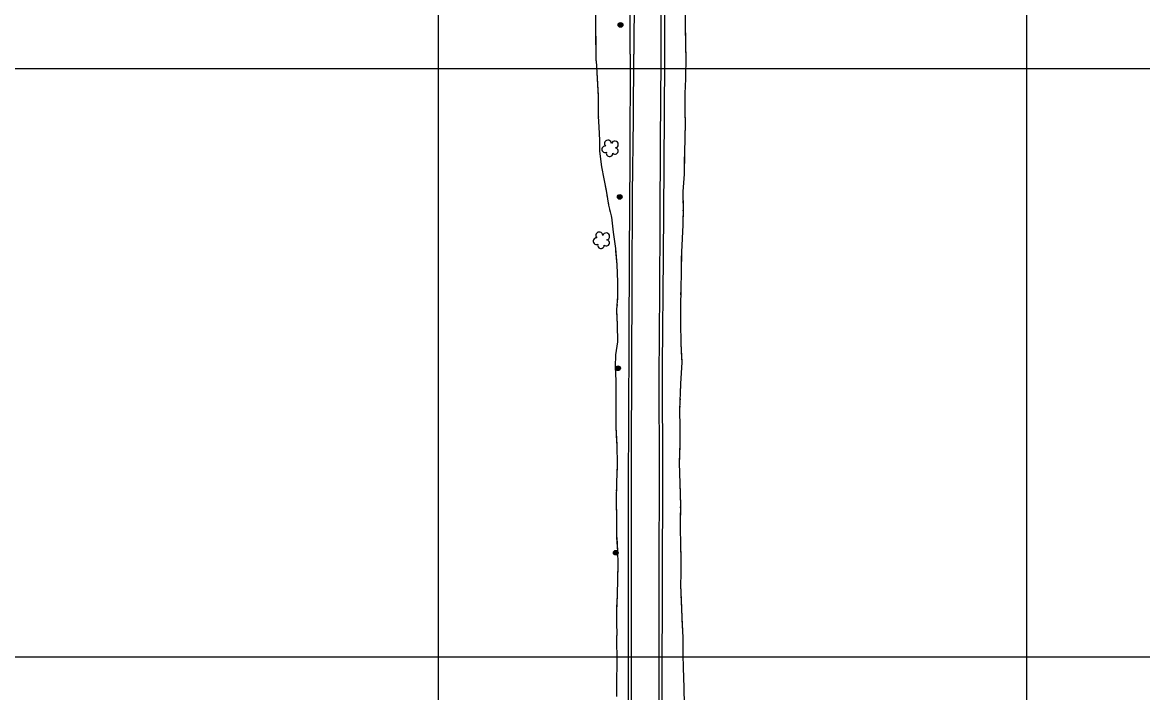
# Model space of a CAD drawing. Extents: x 353423 to 364002, y 127000 to 201942.
# Drawn here: x 362146 to 363099, y 137970 to 138539 of the extents above; entities that cross this region are included whole.
import ezdxf

# ---------------------------------------------------------------- set-up
doc = ezdxf.new("R2010")
doc.units = 0
for name, color, linetype in [('E_DTM_SlopeTop', 7, 'Continuous'), ('E_FEN_Generic', 7, 'Continuous'), ('E_LAND_BrushLine', 7, 'Continuous'), ('E_LAND_TreeLine', 7, 'Continuous'), ('E_STRUCT_WingWall', 7, 'Continuous')]:
    doc.layers.add(name, color=color, linetype=linetype)

msp = doc.modelspace()

# ---------------------------------------------------------------- linework, layer by layer
at = {"layer": 'E_DTM_SlopeTop'}
for points in [[(362689.32, 138506.98), (362689.63, 138614.94), (362689.85, 138678.55), (362690.56, 138739.07), (362691.1, 138792.44), (362691.32, 138836.14), (362692.45, 138953.26), (362693.13, 139038.83), (362693.74, 139133.95), (362694.45, 139225.15), (362694.41, 139311.56), (362694.82, 139401.88), (362695.05, 139506.45), (362695.05, 139593.26), (362694.8, 139674.5), (362694.76, 139752.37), (362694.75, 139847.93), (362694.43, 139939.62), (362693.56, 140066.37), (362693.81, 140147.16), (362693.49, 140237.02), (362693.42, 140335.3), (362692.8, 140445.18), (362693.11, 140494.71)], [(362695.68, 140494.7), (362695.67, 140398.4), (362696.29, 140305.44), (362696.22, 140224.58), (362696.65, 140139.04), (362696.55, 140084.48), (362696.42, 139935.04), (362697.7, 139837.75), (362697.65, 139765.71), (362697.52, 139680.97), (362697.88, 139587.24), (362697.94, 139492.83), (362697.76, 139402.86), (362697.44, 139323.03), (362697.31, 139252.95), (362696.75, 139183.07), (362696.32, 139107.31), (362695.8, 139016.88), (362695.39, 138924.93), (362694.3, 138807.72), (362693.82, 138715.63), (362692.46, 138623.02), (362692.2, 138507.2)], [(362662.93, 138512.3), (362663.23, 138609.88), (362664.13, 138655.31), (362664.39, 138716.16), (362664.81, 138775.06), (362665.2, 138834.64), (362665.38, 138903.03), (362666.73, 138991.24), (362667.89, 139070.78), (362668.01, 139154.04), (362668.44, 139218.94), (362668.62, 139286), (362668.53, 139369.36), (362668.77, 139444.08), (362668.72, 139521.51)], [(362671.46, 139500.25), (362671.88, 139414.1), (362671.46, 139332.51), (362671.39, 139258.33), (362670.99, 139185.57), (362670.5, 139120.78), (362669.99, 139048.03), (362669.25, 138969.19), (362668.6, 138884.85), (362667.64, 138802.23), (362667.42, 138722.52), (362666.71, 138641.77), (362666.16, 138565.13), (362666.01, 138512.23)], [(362662.93, 138512.3), (362662.48, 138424.04), (362662.15, 138341.67), (362661.75, 138270.05), (362661.45, 138204.13), (362661.13, 138143.09), (362661.17, 138085.51), (362661.1, 138022.04), (362661.13, 137945.61), (362661.29, 137867.03), (362661.13, 137816.01), (362661.38, 137751.85), (362660.89, 137687.28), (362661.16, 137593.54)], [(362663.97, 137643.29), (362664.11, 137754.98), (362664.06, 137830.23), (362664, 137896.71), (362663.93, 137959.41), (362663.88, 138084.73), (362663.92, 138170.21), (362664.18, 138248.79), (362664.57, 138315.99), (362664.88, 138393.51), (362665.6, 138456.99), (362666.01, 138512.23)], [(362689.21, 137608.44), (362687.48, 137713.34), (362687.41, 137767.2), (362687.44, 137839.32), (362687.49, 137923.69), (362687.61, 137994.17), (362687.54, 138072.18), (362687.77, 138157.67), (362687.62, 138237), (362688.16, 138310.8), (362688.34, 138370.38), (362688.71, 138438.08), (362689.32, 138506.98)], [(362692.2, 138507.2), (362691.45, 138417.33), (362690.98, 138340.06), (362690.14, 138247.71), (362690.44, 138149.4), (362689.97, 138068.4), (362689.8, 137970.72), (362689.7, 137897.03), (362690.13, 137814.86), (362689.59, 137707.65), (362691.66, 137591.74)]]:
    msp.add_lwpolyline(points, dxfattribs=at)
at = {"layer": 'E_FEN_Generic'}
for centre, radius, start, end in [((362644.03, 138436.27), 2.97, 2.04678, 223.28066), ((362641.62, 138431.46), 2.78, 85.01767, 292.79066), ((362649.83, 138435.51), 2.97, 279.69759, 162.67086), ((362649.98, 138429.98), 2.61, 224.40283, 82.33544), ((362645.34, 138428.03), 2.78, 161.69468, 2.70573), ((362634.27, 138353.32), 2.78, 85.01767, 292.79066), ((362636.67, 138358.12), 2.97, 2.04678, 223.28066), ((362642.48, 138357.36), 2.97, 279.69759, 162.67086), ((362642.63, 138351.84), 2.61, 224.40283, 82.33544), ((362637.99, 138349.88), 2.78, 161.69468, 2.70573)]:
    msp.add_arc(centre, radius, start, end, dxfattribs=at)
at = {"layer": 'E_LAND_BrushLine'}
for centre, radius in [((362654.68, 138537.22), 2.02), ((362654.67, 138537.22), 1.52), ((362654.71, 138537.22), 1.01), ((362654.7, 138537.23), 0.502), ((362654, 138390.94), 2.02), ((362654.01, 138390.93), 1.52), ((362654, 138390.97), 1.01), ((362654, 138390.96), 0.502), ((362652.54, 138245.31), 2.02), ((362652.54, 138245.3), 1.52), ((362652.54, 138245.34), 1.01), ((362652.53, 138245.33), 0.502), ((362650.61, 138088.38), 2.02), ((362650.61, 138088.37), 1.52), ((362650.6, 138088.41), 1.01), ((362650.6, 138088.4), 0.502)]:
    msp.add_circle(centre, radius, dxfattribs=at)
at = {"layer": 'E_LAND_TreeLine'}
for p, q in [((362500, 138000), (362500, 141000)), ((363000, 138000), (363000, 141000)), ((362500, 136000), (362500, 139000)), ((363000, 136000), (363000, 139000)), ((360000, 138500), (364000, 138500)), ((360000, 138500), (363500, 138500)), ((360000, 138000), (364000, 138000)), ((360000, 138000), (363500, 138000))]:
    msp.add_line(p, q, dxfattribs=at)
at = {"layer": 'E_STRUCT_WingWall'}
for points in [[(362710.48, 138506.29), (362709.47, 138571.63), (362710.22, 138611.75), (362710.62, 138657.27), (362711.23, 138692.18), (362710.75, 138724.24), (362711.32, 138747.27)], [(362633.97, 138506.62), (362633.56, 138548.9)], [(362633.67, 138536.88), (362633.66, 138538.71)], [(362710.48, 138506.29), (362710.03, 138535.4)], [(362633.97, 138506.62), (362633.71, 138533.21)], [(362633.97, 138506.62), (362635.77, 138476.14), (362635.82, 138459.6), (362636.17, 138450.4), (362636.69, 138439.11), (362636.87, 138429.85), (362638.63, 138416.57), (362640.36, 138406.19), (362642.67, 138394.84), (362644.51, 138383.96), (362646.92, 138373.61), (362648.47, 138360.94), (362650.38, 138346.97), (362651.41, 138333.33), (362652.07, 138318.9), (362652.24, 138306.25), (362651.34, 138295.04), (362651.73, 138282.09), (362651.99, 138267.83), (362650.48, 138256.71), (362650.2, 138246.53), (362650.73, 138234.54), (362650.63, 138216.47), (362650.78, 138195.61), (362651.41, 138179.91), (362651.86, 138163.45), (362651.22, 138148.11), (362650.97, 138132.82), (362651.32, 138117.84), (362651.4, 138101.39), (362652.09, 138089.73), (362652.41, 138078.88), (362652.18, 138066.14), (362651.83, 138052.48), (362651.15, 138038.98), (362651.13, 138027.46), (362651.55, 138020.31), (362651.22, 138016.21), (362651.47, 137995.64), (362651.32, 137978.13), (362651.17, 137966.32)], [(362633.97, 138506.62), (362635.71, 138477.16)], [(362709.13, 137959.05), (362708.79, 137973.55), (362708.17, 137990.98), (362708.04, 138001.69), (362707.85, 138016.46), (362707.1, 138033.08), (362706.42, 138048.38), (362706.07, 138060.65), (362706.16, 138070.89), (362706.26, 138081.21), (362706.15, 138084.08), (362706.1, 138093.38), (362705.55, 138111.5), (362705.84, 138128.8), (362705.38, 138147.25), (362704.82, 138164.96), (362705.43, 138181.55), (362705.33, 138194.95), (362705.18, 138209.9), (362706.03, 138232.13), (362706.98, 138250.55), (362706.36, 138266.35), (362705.95, 138283.86), (362705.91, 138298.37), (362706.12, 138312.37), (362706.41, 138327.68), (362706.79, 138343.9), (362707.83, 138367.2), (362708.09, 138380.55), (362707.96, 138395.65), (362708.99, 138410.26), (362709.26, 138428.27), (362709.71, 138441.4), (362709.91, 138453.7), (362709.65, 138463.46), (362709.66, 138471.84), (362709.71, 138478.87), (362709.85, 138485.13), (362710.2, 138491.24), (362710.08, 138495.69), (362710.48, 138506.29)], [(362709.69, 138475.89), (362709.71, 138478.87), (362709.85, 138485.13), (362710.2, 138491.24), (362710.08, 138495.69), (362710.48, 138506.29)], [(362635.78, 138473.09), (362635.79, 138471.05)], [(362709.66, 138469.58), (362709.66, 138471.68)], [(362635.8, 138466.98), (362635.81, 138464.95)], [(362635.82, 138460.88), (362635.82, 138459.6), (362635.85, 138458.85)], [(362709.65, 138463.28), (362709.65, 138463.46), (362709.65, 138465.38)], [(362709.82, 138456.98), (362709.77, 138459.08)], [(362636, 138454.81), (362636.17, 138450.4), (362636.69, 138439.11), (362636.87, 138429.85), (362637.46, 138425.4)], [(362709.17, 138422.29), (362709.26, 138428.27), (362709.71, 138441.4), (362709.89, 138452.78)], [(362637.46, 138425.4), (362638.63, 138416.57), (362640.36, 138406.19), (362642.36, 138396.35)], [(362707.99, 138391.81), (362707.96, 138395.65), (362708.99, 138410.26), (362709.17, 138422.29)], [(362643.09, 138392.34), (362643.43, 138390.33)], [(362644.11, 138386.32), (362644.45, 138384.32)], [(362708.05, 138385.51), (362708.03, 138387.61)], [(362645.35, 138380.35), (362645.81, 138378.37)], [(362646.73, 138374.41), (362646.92, 138373.61), (362648.47, 138360.94), (362650.38, 138346.97), (362650.52, 138345.15)], [(362707.94, 138372.88), (362707.98, 138374.99)], [(362708.07, 138379.2), (362708.09, 138380.55), (362708.09, 138381.3)], [(362706.65, 138338.19), (362706.79, 138343.9), (362707.83, 138367.2), (362707.86, 138368.67)], [(362650.52, 138345.15), (362651.41, 138333.33), (362652.07, 138318.9), (362652.12, 138315.73)], [(362706.05, 138307.67), (362706.12, 138312.37), (362706.41, 138327.68), (362706.65, 138338.19)], [(362652.17, 138311.68), (362652.2, 138309.65)], [(362651.7, 138299.51), (362651.54, 138297.48)], [(362652.19, 138305.59), (362652.03, 138303.57)], [(362705.92, 138295.05), (362705.91, 138297.15)], [(362705.95, 138301.36), (362705.98, 138303.46)], [(362651.39, 138293.42), (362651.73, 138282.09), (362651.99, 138267.83), (362651.47, 138263.99)], [(362705.94, 138288.73), (362705.93, 138290.84)], [(362706.84, 138254.02), (362706.36, 138266.35), (362705.95, 138283.86), (362705.95, 138284.52)], [(362651.47, 138263.99), (362650.48, 138256.71), (362650.2, 138246.53), (362650.73, 138234.59)], [(362705.7, 138223.52), (362706.03, 138232.13), (362706.98, 138250.55), (362706.84, 138254.02)], [(362650.71, 138230.52), (362650.7, 138228.49)], [(362650.67, 138224.42), (362650.66, 138222.39)], [(362650.64, 138218.32), (362650.63, 138216.47), (362650.63, 138216.28)], [(362650.66, 138212.21), (362650.78, 138195.61), (362651.3, 138182.69)], [(362705.22, 138210.9), (362705.3, 138213)], [(362705.46, 138217.21), (362705.54, 138219.31)], [(362705.23, 138204.58), (362705.21, 138206.69)], [(362705, 138169.86), (362705.43, 138181.55), (362705.33, 138194.95), (362705.27, 138200.37)], [(362651.3, 138182.69), (362651.41, 138179.91), (362651.86, 138163.45), (362651.43, 138153.18)], [(362705.58, 138139.34), (362705.38, 138147.25), (362704.82, 138164.96), (362705, 138169.86)], [(362651.26, 138149.11), (362651.22, 138148.11), (362651.21, 138147.08)], [(362651.04, 138136.9), (362651.01, 138134.87)], [(362651.14, 138143.01), (362651.1, 138140.97)], [(362705.73, 138133.02), (362705.68, 138135.13)], [(362651.02, 138130.8), (362651.32, 138117.84), (362651.4, 138101.39), (362651.41, 138101.29)], [(362705.8, 138126.71), (362705.84, 138128.8), (362705.84, 138128.82)], [(362706.14, 138085.67), (362706.1, 138093.38), (362705.55, 138111.5), (362705.62, 138116.18)], [(362705.7, 138120.39), (362705.73, 138122.5)], [(362651.41, 138101.29), (362652.09, 138089.73), (362652.41, 138078.88), (362652.28, 138071.79)], [(362706.23, 138055.2), (362706.07, 138060.65), (362706.16, 138070.89), (362706.26, 138081.21), (362706.15, 138084.08), (362706.14, 138085.67)], [(362652.21, 138067.72), (362652.18, 138066.14), (362652.16, 138065.68)], [(362652.06, 138061.61), (362652.01, 138059.58)], [(362651.68, 138049.4), (362651.15, 138038.98), (362651.13, 138027.46), (362651.55, 138020.31), (362651.52, 138019.91)], [(362651.91, 138055.51), (362651.86, 138053.47)], [(362706.41, 138048.89), (362706.35, 138050.99)], [(362706.68, 138042.58), (362706.59, 138044.68)], [(362706.96, 138036.27), (362706.87, 138038.37)], [(362708.04, 138001.55), (362708.04, 138001.69), (362707.85, 138016.46), (362707.15, 138032.06)], [(362651.52, 138019.91), (362651.22, 138016.21), (362651.47, 137995.64), (362651.42, 137990.41)], [(362708.85, 137971.02), (362708.79, 137973.55), (362708.17, 137990.98), (362708.04, 138001.55)], [(362651.39, 137986.34), (362651.37, 137984.3)], [(362651.27, 137974.13), (362651.24, 137972.09)], [(362651.34, 137980.23), (362651.32, 137978.2)]]:
    msp.add_lwpolyline(points, dxfattribs=at)

doc.saveas('drawing.dxf')
